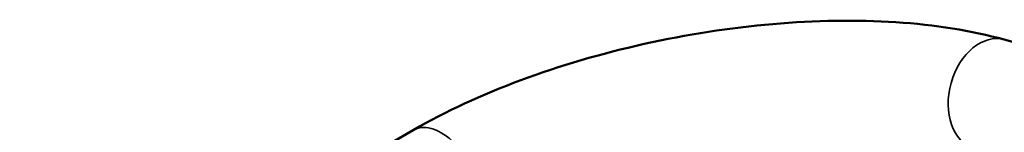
# Model space of a CAD drawing. Header units: inches. Extents: x 1 to 271, y 5 to 171.
# Tile 330 of 334: x 197.28 to 206.04, y 115.48 to 116.48. Entities that reach past the tile are written whole.
import ezdxf

# ---------------------------------------------------------------- set-up
doc = ezdxf.new("R2010")
doc.units = ezdxf.units.IN
doc.header["$LTSCALE"] = 8
doc.header["$MEASUREMENT"] = 0
doc.layers.add('Visible (ANSI)', color=7, linetype='Continuous', lineweight=50)
doc.layers.add('Visible Narrow (ANSI)', color=7, linetype='Continuous', lineweight=35)

msp = doc.modelspace()

# ---------------------------------------------------------------- linework, layer by layer
at = {"layer": 'Visible (ANSI)'}
for p, q in [((209.2422, 115.4065), (206.0385, 116.3049)), ((200.7818, 115.4998), (197.2816, 113.4789))]:
    msp.add_line(p, q, dxfattribs=at)
msp.add_open_spline([(206.0385, 116.3049), (205.7461, 116.3869), (205.4215, 116.4376), (204.7268, 116.4828), (204.3568, 116.4768), (203.6003, 116.4108), (203.2139, 116.3507), (202.4569, 116.1818), (202.0865, 116.0731), (201.3926, 115.8149), (201.0692, 115.6657), (200.7818, 115.4998)], degree=3, knots=[3.141593, 3.141593, 3.141593, 3.141593, 3.455752, 3.455752, 3.769911, 3.769911, 4.08407, 4.08407, 4.39823, 4.39823, 4.712389, 4.712389, 4.712389, 4.712389], dxfattribs=at)
at = {"layer": 'Visible Narrow (ANSI)'}
for centre, major_axis, ratio, start_param, end_param in [((205.9035, 115.8235), (-0.135, -0.4814), 0.702946, 3.141593, 6.283185), ((201.0318, 115.0667), (0.25, -0.433), 0.57735, 0, 3.141593)]:
    msp.add_ellipse(centre, major_axis=major_axis, ratio=ratio, start_param=start_param, end_param=end_param, dxfattribs=at)

doc.saveas('drawing.dxf')
